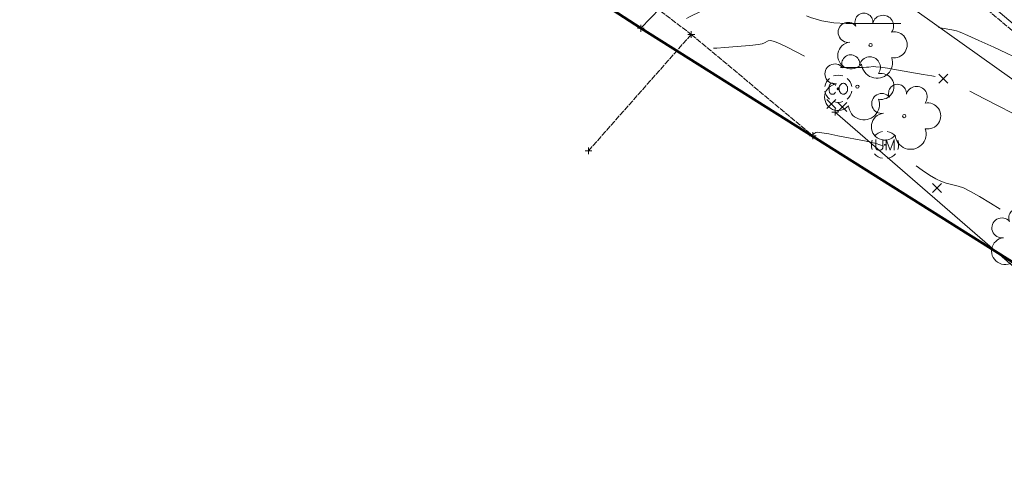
# Model space of a CAD drawing. Extents: x 1926935 to 1928139, y 199322 to 200300.
# Tile 599 of 656: x 1927287 to 1927432, y 199886 to 199953. Entities that reach past the tile are written whole.
import ezdxf

# ---------------------------------------------------------------- set-up
doc = ezdxf.new("R2010")
doc.units = 0
doc.header["$MEASUREMENT"] = 0
for name, pattern in [('DGN Style 2', [14.030763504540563, 8.418458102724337, -5.612305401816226]), ('DGN Style 3', [19.64306890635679, 14.03076350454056, -5.612305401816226]), ('fenceex', [0.9999979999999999, 0.8499983, -0.07499984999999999, -0.07499984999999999]), ('ohelecex', [0])]:
    doc.linetypes.add(name, pattern=pattern)
for name, color, linetype, lineweight in [('BD_X_Building', 241, 'Continuous', 0), ('DR_X_Cells', 151, 'DGN Style 2', 0), ('DT_X_Contour_Minor', 136, 'DGN Style 3', 0), ('DT_X_Terrain_Ground_Line', 92, 'DGN Style 3', 13), ('PV_X_EOP', 7, 'DGN Style 3', 0), ('RD_X_Fence', 230, 'fenceex', 0), ('SV_X_Random_Point (Construction)', 7, 'Continuous', 0), ('UT_X_Overhead_Electric', 1, 'ohelecex', 0), ('UT_X_Unknown_Cells', 7, 'Continuous', 0), ('UT_X_Unknown_Cells (Construction)', 7, 'Continuous', 0), ('VG_X_Cells', 3, 'Continuous', 0)]:
    doc.layers.add(name, color=color, linetype=linetype, lineweight=lineweight)
doc.layers.add('SV_X_Shot_Marker (Construction)', color=40, linetype='Continuous', lineweight=0, transparency=0.5)
doc.layers.add('SV_X_Terrain_Boundary', color=7, linetype='Continuous', lineweight=53, plot=False)

# ---------------------------------------------------------------- blocks, each defined once
blk = doc.blocks.new('SVPT_479')
at = {"layer": 'SV_X_Shot_Marker (Construction)', "transparency": 33554495}
for p, q in [((-0.02499999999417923, 0), (0.02500000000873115, 0)), ((1.455191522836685e-11, 0.0249999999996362), (1.455191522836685e-11, -0.0249999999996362))]:
    blk.add_line(p, q, dxfattribs=at)
blk.add_point((1.455191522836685e-11, 0), dxfattribs=at)
blk = doc.blocks.new('SVPT_508')
at = {"layer": 'SV_X_Shot_Marker (Construction)', "transparency": 33554495}
for p, q in [((-0.02500000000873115, 0), (0.02499999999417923, 0)), ((0, 0.0249999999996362), (0, -0.0249999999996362))]:
    blk.add_line(p, q, dxfattribs=at)
blk.add_point((0, 0), dxfattribs=at)
blk = doc.blocks.new('SVPT_509')
at = {"layer": 'SV_X_Shot_Marker (Construction)', "transparency": 33554495}
for p, q in [((-0.02500000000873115, 0), (0.02499999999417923, 0)), ((0, 0.0249999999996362), (0, -0.0249999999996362))]:
    blk.add_line(p, q, dxfattribs=at)
blk.add_point((0, 0), dxfattribs=at)
blk = doc.blocks.new('SVPT_510')
at = {"layer": 'SV_X_Shot_Marker (Construction)', "transparency": 33554495}
for p, q in [((-0.02499999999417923, 0), (0.02500000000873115, 0)), ((0, 0.0249999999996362), (0, -0.0249999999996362))]:
    blk.add_line(p, q, dxfattribs=at)
blk.add_point((0, 0), dxfattribs=at)
blk = doc.blocks.new('SVPT_511')
at = {"layer": 'SV_X_Shot_Marker (Construction)', "transparency": 33554495}
for p, q in [((-0.02499999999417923, 0), (0.02500000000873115, 0)), ((0, 0.0249999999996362), (0, -0.02500000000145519))]:
    blk.add_line(p, q, dxfattribs=at)
blk.add_point((0, 0), dxfattribs=at)
blk = doc.blocks.new('SVPT_1664')
at = {"layer": 'SV_X_Shot_Marker (Construction)', "transparency": 33554495}
for p, q in [((-0.02499999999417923, 0), (0.02499999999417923, 0)), ((0, 0.02500000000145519), (0, -0.0249999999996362))]:
    blk.add_line(p, q, dxfattribs=at)
blk.add_point((0, 0), dxfattribs=at)
blk = doc.blocks.new('X_244')
at = {"layer": 'SV_X_Random_Point (Construction)', "color": 7, "linetype": 'Continuous', "lineweight": 0, "transparency": 33554559}
for p, q in [((-0.03333333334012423, -0.03337500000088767), (0.03333333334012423, 0.03337499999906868)), ((-0.03333333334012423, 0.03337499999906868), (0.03333333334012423, -0.03337500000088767))]:
    blk.add_line(p, q, dxfattribs=at)
blk = doc.blocks.new('UMH_1')
at = {"layer": 'UT_X_Unknown_Cells', "color": 7, "linetype": 'Continuous', "lineweight": 0}
for p, q in [((-0.06708333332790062, 0.04074999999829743), (-0.06708333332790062, -0.02325000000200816)), ((-0.01666666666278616, 0.04074999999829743), (-0.01666666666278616, -0.02325000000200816))]:
    blk.add_line(p, q, dxfattribs=at)
at = {"layer": 'UT_X_Unknown_Cells', "color": 7, "linetype": 'Continuous', "lineweight": 0, "flags": 128}
blk.add_lwpolyline([(0.009416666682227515, -0.03925000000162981), (0.009416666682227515, 0.04074999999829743), (0.03908333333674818, -0.03925000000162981), (0.06866666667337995, 0.04074999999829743), (0.06866666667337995, -0.03925000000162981)], dxfattribs=at)
at = {"layer": 'UT_X_Unknown_Cells', "color": 7, "linetype": 'Continuous', "lineweight": 0}
for centre, radius, start, end in [((1.455191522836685e-11, -1.818989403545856e-12), 0.1, 100.0805972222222, 140.0721333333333), ((1.455191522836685e-11, -1.818989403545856e-12), 0.1, 40.05767222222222, 80.10608055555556), ((1.455191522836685e-11, -1.818989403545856e-12), 0.1, 160.0168944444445, 200.0391888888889), ((1.455191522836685e-11, -1.818989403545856e-12), 0.1, 340.0168944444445, 20.03918888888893), ((1.455191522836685e-11, -1.818989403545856e-12), 0.1, 220.0576722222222, 260.0473111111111), ((-0.04187499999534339, -0.01139192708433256), 0.02785810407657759, 205.1924277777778, 334.8075694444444), ((1.455191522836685e-11, -1.818989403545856e-12), 0.1, 280.0114361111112, 320.0263833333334)]:
    blk.add_arc(centre, radius, start, end, dxfattribs=at)
at = {"layer": 'UT_X_Unknown_Cells (Construction)', "color": 7, "linetype": 'Continuous', "lineweight": 30}
blk.add_point((1.455191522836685e-11, -1.818989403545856e-12), dxfattribs=at)
blk = doc.blocks.new('X_245')
at = {"layer": 'SV_X_Random_Point (Construction)', "color": 7, "linetype": 'Continuous', "lineweight": 0, "transparency": 33554559}
for p, q in [((-0.03333333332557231, -0.03337499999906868), (0.03333333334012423, 0.03337500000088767)), ((-0.03333333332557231, 0.03337500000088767), (0.03333333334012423, -0.03337499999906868))]:
    blk.add_line(p, q, dxfattribs=at)
blk = doc.blocks.new('X_246')
at = {"layer": 'SV_X_Random_Point (Construction)', "color": 7, "linetype": 'Continuous', "lineweight": 0, "transparency": 33554559}
for p, q in [((-0.03333333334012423, -0.03337499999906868), (0.03333333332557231, 0.03337500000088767)), ((-0.03333333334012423, 0.03337500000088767), (0.03333333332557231, -0.03337499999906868))]:
    blk.add_line(p, q, dxfattribs=at)
blk = doc.blocks.new('COUT-X')
at = {"layer": 'DR_X_Cells', "color": 133, "linetype": 'Continuous', "lineweight": 0, "flags": 128}
for points in [[(-0.02071958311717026, 0.02424804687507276), (-0.0238738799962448, 0.03118164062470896), (-0.02701841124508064, 0.03496093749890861), (-0.03017270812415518, 0.03748046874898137), (-0.03269223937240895, 0.03874023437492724), (-0.03961606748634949, 0.03999999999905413), (-0.04654966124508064, 0.03999999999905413), (-0.0553680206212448, 0.03748046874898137), (-0.06040708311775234, 0.03370117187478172), (-0.0629266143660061, 0.03054687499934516), (-0.06544614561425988, 0.02614257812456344), (-0.0673309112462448, 0.01920898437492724), (-0.06796567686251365, 0.006611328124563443), (-0.06796567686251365, -0.002832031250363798), (-0.06796567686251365, -0.009130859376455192), (-0.0673309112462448, -0.01480468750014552), (-0.06544614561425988, -0.02488281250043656), (-0.06481137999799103, -0.02676757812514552), (-0.06229184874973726, -0.03118164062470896), (-0.05977231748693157, -0.0343261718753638), (-0.0553680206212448, -0.03748046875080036), (-0.05158872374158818, -0.03874023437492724), (-0.04654966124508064, -0.04000000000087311), (-0.04087583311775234, -0.04000000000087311), (-0.03521177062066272, -0.03936523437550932), (-0.03331723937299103, -0.03874023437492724), (-0.03079770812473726, -0.03748046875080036), (-0.02827817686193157, -0.0349609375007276), (-0.02513364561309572, -0.03180664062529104), (-0.02261411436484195, -0.02802734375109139), (-0.02071958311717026, -0.02488281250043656)], [(0.03029604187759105, 0.03936523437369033), (0.02841127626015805, 0.03874023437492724), (0.02651674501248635, 0.03810546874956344), (0.02337221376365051, 0.03622070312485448), (0.0214776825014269, 0.03496093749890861), (0.01833315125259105, 0.03244140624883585), (0.01581362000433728, 0.02992187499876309), (0.01455385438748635, 0.0286621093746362), (0.01265932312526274, 0.02614257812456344), (0.009514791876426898, 0.01984375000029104), (0.006995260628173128, 0.01354492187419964), (0.0057354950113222, 0.007871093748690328), (0.005100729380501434, -0.0003125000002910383), (0.0057354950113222, -0.009130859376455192), (0.007620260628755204, -0.0154296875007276), (0.009514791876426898, -0.02046875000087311), (0.01077455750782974, -0.02298828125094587), (0.01265932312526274, -0.02614257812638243), (0.01517885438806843, -0.02928710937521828), (0.01707338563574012, -0.03118164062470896), (0.01895815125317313, -0.03306640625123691), (0.0214776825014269, -0.0349609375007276), (0.02463197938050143, -0.03684570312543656), (0.03029604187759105, -0.03936523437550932), (0.03345033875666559, -0.04000000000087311), (0.03974916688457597, -0.04000000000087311), (0.04226869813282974, -0.03936523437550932), (0.04478822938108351, -0.03874023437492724), (0.04793276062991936, -0.03748046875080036), (0.05108705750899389, -0.03558593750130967), (0.0529718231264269, -0.0343261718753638), (0.05486635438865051, -0.03306640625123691), (0.05675112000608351, -0.03118164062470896), (0.0586456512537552, -0.02866210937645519), (0.05990541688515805, -0.02676757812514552), (0.06116518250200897, -0.02488281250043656), (0.06242494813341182, -0.02298828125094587), (0.06430971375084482, -0.01920898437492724), (0.06620424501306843, -0.01480468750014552), (0.06746401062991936, -0.009765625), (0.06808901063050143, -0.005351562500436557), (0.06808901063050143, -0.004726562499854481), (0.06808901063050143, -0.0003125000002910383), (0.06808901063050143, 0.003466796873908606), (0.06746401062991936, 0.008505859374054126), (0.06620424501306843, 0.01354492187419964), (0.06494447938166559, 0.01732421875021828), (0.0630499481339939, 0.021728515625), (0.06116518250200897, 0.02550781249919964), (0.05801088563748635, 0.02928710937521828), (0.05549135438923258, 0.03180664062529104), (0.0529718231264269, 0.03432617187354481), (0.05045229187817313, 0.03622070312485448), (0.04667299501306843, 0.03810546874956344), (0.04289369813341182, 0.03936523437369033), (0.0391144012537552, 0.03999999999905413), (0.03471010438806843, 0.03999999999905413), (0.03029604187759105, 0.03936523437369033)]]:
    blk.add_lwpolyline(points, dxfattribs=at)
at = {"layer": 'DR_X_Cells', "color": 133, "linetype": 'Continuous', "lineweight": 0}
for start, end in [(130.0805972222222, 170.0721333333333), (70.05767222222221, 110.1060805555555), (10.01689444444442, 50.03918888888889), (190.0168944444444, 230.0391888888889), (310.0114361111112, 350.0263833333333), (250.0576722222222, 290.0473111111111)]:
    blk.add_arc((-4.639662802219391e-05, -6.499249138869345e-05), 0.09999650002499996, start, end, dxfattribs=at)
at = {"layer": 'DR_X_Cells', "color": 151, "lineweight": 53}
blk.add_point((1.455191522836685e-11, 0), dxfattribs=at)
blk = doc.blocks.new('X_247')
at = {"layer": 'SV_X_Random_Point (Construction)', "color": 7, "linetype": 'Continuous', "lineweight": 0, "transparency": 33554559}
for p, q in [((-0.03333333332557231, -0.03337499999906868), (0.03333333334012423, 0.03337500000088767)), ((-0.03333333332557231, 0.03337500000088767), (0.03333333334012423, -0.03337499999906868))]:
    blk.add_line(p, q, dxfattribs=at)
blk = doc.blocks.new('TREE_6')
at = {"layer": 'VG_X_Cells', "color": 3, "linetype": 'Continuous', "lineweight": 0}
blk.add_circle((0, 0), 0.012, dxfattribs=at)
for centre, radius, start, end in [((-0.04918672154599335, 0.1683766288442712), 0.0658384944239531, 354.0046972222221, 205.9741166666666), ((0.09130802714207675, 0.1414521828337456), 0.07764901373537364, 323.8299555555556, 165.0376027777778), ((-0.1654724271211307, 0.09320178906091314), 0.07353570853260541, 39.06254444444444, 279.5412388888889), ((0.1730121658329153, 0.001797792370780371), 0.09573570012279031, 259.1453111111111, 101.4596138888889), ((-0.1426726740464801, -0.07743288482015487), 0.0986882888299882, 96.17219444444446, 320.5737111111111), ((0.04731863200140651, -0.1302604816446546), 0.1141857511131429, 184.9475722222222, 19.45715277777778)]:
    blk.add_arc(centre, radius, start, end, dxfattribs=at)
blk = doc.blocks.new('TREE_7')
at = {"layer": 'VG_X_Cells', "color": 3, "linetype": 'Continuous', "lineweight": 0}
blk.add_circle((0, 0), 0.012, dxfattribs=at)
for centre, radius, start, end in [((-0.04918672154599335, 0.1683766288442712), 0.0658384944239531, 354.0046972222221, 205.9741166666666), ((0.09130802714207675, 0.1414521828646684), 0.07764901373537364, 323.8299555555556, 165.0376027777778), ((-0.1654724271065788, 0.09320178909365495), 0.07353570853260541, 39.06254444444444, 279.5412388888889), ((0.1730121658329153, 0.001797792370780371), 0.09573570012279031, 259.1453111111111, 101.4596138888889), ((-0.1426726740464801, -0.07743288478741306), 0.0986882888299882, 96.17219444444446, 320.5737111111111), ((0.04731863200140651, -0.1302604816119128), 0.1141857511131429, 184.9475722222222, 19.45715277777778)]:
    blk.add_arc(centre, radius, start, end, dxfattribs=at)
blk = doc.blocks.new('TREE_8')
at = {"layer": 'VG_X_Cells', "color": 3, "linetype": 'Continuous', "lineweight": 0}
blk.add_circle((0, 0), 0.012, dxfattribs=at)
for centre, radius, start, end in [((-0.04918672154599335, 0.1683766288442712), 0.0658384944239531, 354.0046972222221, 205.9741166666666), ((0.09130802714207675, 0.1414521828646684), 0.07764901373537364, 323.8299555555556, 165.0376027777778), ((-0.1654724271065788, 0.09320178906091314), 0.07353570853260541, 39.06254444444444, 279.5412388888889), ((0.1730121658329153, 0.001797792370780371), 0.09573570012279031, 259.1453111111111, 101.4596138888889), ((-0.1426726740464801, -0.07743288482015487), 0.0986882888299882, 96.17219444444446, 320.5737111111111), ((0.04731863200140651, -0.1302604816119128), 0.1141857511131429, 184.9475722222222, 19.45715277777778)]:
    blk.add_arc(centre, radius, start, end, dxfattribs=at)
blk = doc.blocks.new('TREE_9')
at = {"layer": 'VG_X_Cells', "color": 3, "linetype": 'Continuous', "lineweight": 0}
blk.add_circle((0, 0), 0.012, dxfattribs=at)
for centre, radius, start, end in [((-0.04918672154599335, 0.1683766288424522), 0.0658384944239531, 354.0046972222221, 205.9741166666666), ((0.09130802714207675, 0.1414521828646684), 0.07764901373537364, 323.8299555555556, 165.0376027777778), ((-0.1654724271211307, 0.09320178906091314), 0.07353570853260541, 39.06254444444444, 279.5412388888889), ((0.1730121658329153, 0.001797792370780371), 0.09573570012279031, 259.1453111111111, 101.4596138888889), ((-0.142672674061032, -0.07743288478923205), 0.0986882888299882, 96.17219444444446, 320.5737111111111), ((0.04731863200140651, -0.1302604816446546), 0.1141857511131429, 184.9475722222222, 19.45715277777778)]:
    blk.add_arc(centre, radius, start, end, dxfattribs=at)
blk = doc.blocks.new('*U2117', base_point=(1927600.1255, 199832.7095, 682.6088333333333))
at = {"layer": 'DT_X_Contour_Minor', "flags": 128}
for points, elevation in [([(1927316.820059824, 200209.3251757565), (1927325.370640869, 200200.1120743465), (1927327.173799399, 200198.2371838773), (1927328.918740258, 200196.5609845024), (1927330.605463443, 200195.083476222), (1927332.233968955, 200193.8046590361), (1927336.499026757, 200190.6594013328), (1927337.999662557, 200189.5449663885), (1927339.302776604, 200188.5606048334), (1927340.408368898, 200187.7063166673), (1927341.316439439, 200186.9821018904), (1927343.474598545, 200185.2242936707), (1927344.462963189, 200184.4139967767), (1927345.809437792, 200183.3014622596), (1927347.514022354, 200181.8866901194), (1927349.576716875, 200180.169680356), (1927355.554715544, 200175.1880041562), (1927357.821735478, 200173.3015571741), (1927360.139296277, 200171.3784733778), (1927362.507397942, 200169.4187527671), (1927364.926040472, 200167.4223953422), (1927371.443141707, 200162.0499264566), (1927373.866572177, 200160.0649416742), (1927376.249037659, 200158.1393389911), (1927378.590538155, 200156.2731184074), (1927380.891073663, 200154.466279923), (1927386.971215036, 200149.7272200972), (1927389.088296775, 200148.0813779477), (1927390.879435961, 200146.6981463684), (1927392.344632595, 200145.5775253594), (1927393.483886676, 200144.7195149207), (1927396.087307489, 200142.7816345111), (1927397.282087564, 200141.9082955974), (1927398.913862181, 200140.7416891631), (1927400.98263134, 200139.2818152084), (1927403.488395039, 200137.5286737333), (1927410.753090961, 200132.4626064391), (1927413.492233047, 200130.5276950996), (1927416.261137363, 200128.522511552), (1927419.059803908, 200126.4470557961), (1927421.888232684, 200124.3013278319), (1927429.470392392, 200118.4856903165), (1927432.039233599, 200116.5196310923), (1927434.059137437, 200114.9831815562), (1927435.530103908, 200113.8763417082), (1927436.45213301, 200113.1991115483), (1927438.178960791, 200111.9659773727), (1927438.808827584, 200111.5125294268), (1927439.403307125, 200111.0770362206), (1927439.962399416, 200110.6594977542), (1927440.486104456, 200110.2599140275), (1927441.835468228, 200109.2182970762), (1927442.55919847, 200108.5711780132), (1927443.718366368, 200107.4110335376), (1927445.312971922, 200105.7378636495), (1927447.34301513, 200103.5516683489), (1927457.8325713, 200092.1523643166), (1927459.434550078, 200090.7738260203), (1927459.526514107, 200090.6933186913), (1927459.921389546, 200090.3164251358), (1927465.430683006, 200085.025304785), (1927473.210944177, 200077.5484602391), (1927475.833052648, 200075.0283962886), (1927477.864182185, 200073.0758378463), (1927479.304332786, 200071.6907849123), (1927480.153504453, 200070.8732374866), (1927481.629990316, 200069.4497850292), (1927482.390188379, 200068.7877505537), (1927483.563418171, 200067.8692364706), (1927485.149679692, 200066.6942427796), (1927487.148972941, 200065.262769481), (1927493.031130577, 200061.1035345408), (1927495.038425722, 200059.5606315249), (1927496.648692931, 200058.0513486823), (1927497.861932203, 200056.5756860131), (1927498.678143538, 200055.133643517), (1927500.325336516, 200051.3330237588), (1927500.994147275, 200050.000696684), (1927501.765184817, 200048.8541802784), (1927502.638449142, 200047.8934745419), (1927503.613940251, 200047.1185794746), (1927506.351552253, 200045.2999401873), (1927507.477446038, 200044.5967505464), (1927508.80191839, 200043.8511610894), (1927510.324969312, 200043.0631718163), (1927512.046598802, 200042.2327827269), (1927516.902382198, 200039.9618787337), (1927518.498322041, 200039.2157094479), (1927519.644304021, 200038.6803795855), (1927520.340328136, 200038.3558891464), (1927520.58639439, 200038.2422381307), (1927520.642627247, 200038.2202879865), (1927520.668619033, 200038.2057591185), (1927520.704419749, 200038.1786351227), (1927520.750029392, 200038.1389159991), (1927520.805447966, 200038.0866017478), (1927521.086955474, 200037.813079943), (1927520.937069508, 200037.7048605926), (1927520.87958446, 200037.5486632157), (1927520.771366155, 200037.1264508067), (1927520.612414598, 200036.4382233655), (1927520.402729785, 200035.4839808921), (1927519.305823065, 200030.4101476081), (1927519.220723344, 200030.2178260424), (1927519.24394053, 200030.0872491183), (1927519.3500634, 200029.7779418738), (1927519.539091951, 200029.2899043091), (1927519.811026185, 200028.6231364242), (1927521.273499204, 200025.0945155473), (1927524.474524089, 200022.483278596), (1927525.266355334, 200021.6993573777), (1927526.269981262, 200020.4666952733), (1927527.485401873, 200018.7852922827), (1927528.912617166, 200016.655148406), (1927533.000917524, 200010.3764435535), (1927534.460042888, 200008.1369859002), (1927535.771193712, 200006.1276415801), (1927536.934369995, 200004.3484105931), (1927537.949571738, 200002.799292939), (1927540.459477, 199998.9751303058), (1927541.527365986, 199997.2891069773), (1927542.848603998, 199995.0991589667), (1927544.423191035, 199992.4052862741), (1927546.251127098, 199989.2074888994), (1927555.372643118, 199973.1086102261), (1927555.25500155, 199973.0656579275), (1927555.162697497, 199973.0248357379), (1927554.936203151, 199972.9207772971), (1927554.575518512, 199972.7534826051), (1927554.08064358, 199972.5229516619), (1927551.458116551, 199971.2995893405), (1927540.818154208, 199981.5416664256), (1927538.637180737, 199983.626808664), (1927536.654244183, 199985.4927737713), (1927534.869344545, 199987.1395617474), (1927533.282481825, 199988.5671725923), (1927526.339208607, 199994.7179432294), (1927525.920417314, 199994.5594515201), (1927525.837150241, 199994.5253027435), (1927525.766831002, 199994.4907814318), (1927525.7094596, 199994.455887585), (1927525.665036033, 199994.4206212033), (1927525.487937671, 199994.2551755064), (1927523.902294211, 199990.5371554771), (1927523.55672242, 199989.7580037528), (1927523.199568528, 199989.0139857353), (1927522.830832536, 199988.3051014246), (1927522.450514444, 199987.6313508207), (1927520.64867178, 199984.569159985), (1927520.074423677, 199980.1091804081), (1927519.939928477, 199979.1783844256), (1927519.782549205, 199978.297416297), (1927519.602285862, 199977.4662760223), (1927519.399138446, 199976.6849636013), (1927518.826899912, 199974.6679009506), (1927518.629195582, 199973.9585586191), (1927518.465261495, 199973.3433286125), (1927518.335097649, 199972.822210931), (1927518.238704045, 199972.3952055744), (1927517.867664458, 199970.6221093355), (1927518.123010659, 199968.7606054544), (1927518.189865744, 199968.284702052), (1927518.280996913, 199967.6547792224), (1927518.396404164, 199966.8708369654), (1927518.536087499, 199965.9328752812), (1927518.940944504, 199963.2262848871), (1927519.052024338, 199962.3040341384), (1927519.081621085, 199961.567224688), (1927519.029734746, 199961.0158565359), (1927518.89636532, 199960.6499296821), (1927518.432069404, 199959.9213798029), (1927518.270803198, 199959.6729051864), (1927518.135226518, 199959.4738937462), (1927518.025339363, 199959.3243454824), (1927517.941141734, 199959.2242603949), (1927517.750867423, 199959.02331773), (1927517.274869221, 199958.6467448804), (1927515.989580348, 199957.6677333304), (1927513.895000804, 199956.0862830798), (1927510.99113059, 199953.9023941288), (1927502.168422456, 199947.2754386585), (1927499.203515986, 199945.0788628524), (1927496.925827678, 199943.4593520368), (1927495.335357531, 199942.4169062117), (1927494.432105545, 199941.951525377), (1927492.939724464, 199941.4799298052), (1927491.993978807, 199941.3728126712), (1927490.276027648, 199941.4051579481), (1927487.785870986, 199941.576965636), (1927484.523508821, 199941.8882357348), (1927474.794269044, 199942.9042392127), (1927471.390219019, 199943.228249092), (1927468.474998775, 199943.4382761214), (1927466.048608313, 199943.5343203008), (1927464.111047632, 199943.5163816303), (1927459.595992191, 199943.3165680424), (1927458.06584831, 199943.2412290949), (1927456.861708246, 199943.1650724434), (1927455.983572, 199943.088098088), (1927455.431439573, 199943.0103060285), (1927454.393758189, 199942.8017702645), (1927453.894304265, 199942.7180887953), (1927453.174203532, 199942.6234462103), (1927452.23345599, 199942.5178425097), (1927451.072061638, 199942.4012776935), (1927445.137378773, 199941.8317326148), (1927444.438517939, 199942.190682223), (1927444.293392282, 199942.2611934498), (1927444.157527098, 199942.3188915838), (1927444.030922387, 199942.3637766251), (1927443.913578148, 199942.3958485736), (1927443.613007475, 199942.464289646), (1927443.483994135, 199942.5023287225), (1927443.322382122, 199942.5651151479), (1927443.128171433, 199942.6526489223), (1927442.901362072, 199942.7649300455), (1927442.253072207, 199943.0973428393), (1927441.732211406, 199943.3504734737), (1927440.655846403, 199943.8605557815), (1927439.023977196, 199944.6275897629), (1927436.836603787, 199945.6515754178), (1927430.262935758, 199948.7248060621), (1927428.072513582, 199949.7400078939), (1927426.431498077, 199950.480690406), (1927425.339889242, 199950.9468535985), (1927424.797687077, 199951.1384974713), (1927424.084356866, 199951.283522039), (1927423.751280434, 199951.3481672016), (1927423.287048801, 199951.4333342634), (1927422.691661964, 199951.5390232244), (1927421.965119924, 199951.6652340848), (1927419.85280088, 199952.0291589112), (1927419.143693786, 199952.1467963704), (1927418.600611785, 199952.2267651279), (1927418.223554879, 199952.2690651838), (1927418.012523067, 199952.2736965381), (1927417.67113836, 199952.2358218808), (1927417.32252723, 199952.2235411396), (1927416.532732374, 199952.2151049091), (1927415.301753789, 199952.2105131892), (1927413.629591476, 199952.20976598), (1927408.582247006, 199952.2128994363), (1927406.735701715, 199952.3118377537), (1927404.981574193, 199952.6063026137), (1927403.319864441, 199953.0962940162), (1927401.750572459, 199953.7818119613), (1927397.689017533, 199955.8705618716), (1927396.323698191, 199956.5536849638), (1927395.273906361, 199957.0364918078), (1927394.539642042, 199957.3189824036), (1927394.120905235, 199957.4011567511), (1927393.424977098, 199957.3532000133), (1927393.118605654, 199957.2904592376), (1927392.721437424, 199957.138204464), (1927392.233472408, 199956.8964356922), (1927391.654710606, 199956.5651529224), (1927389.990283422, 199955.5623802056), (1927389.355263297, 199955.1884255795), (1927388.698523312, 199954.8186412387), (1927388.020063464, 199954.4530271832), (1927387.319883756, 199954.091583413), (1927385.423778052, 199953.1332937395), (1927384.79696585, 199952.8140047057), (1927384.338608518, 199952.5748548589), (1927384.04870606, 199952.4158441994), (1927383.927258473, 199952.3369727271), (1927383.828004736, 199952.2335010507), (1927383.750365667, 199952.1806890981), (1927383.591888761, 199952.099856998), (1927383.352574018, 199951.9910047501), (1927383.032421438, 199951.8541323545), (1927382.070897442, 199951.4517791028), (1927381.734885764, 199951.3044256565), (1927381.447993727, 199951.1641302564), (1927381.210221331, 199951.0308929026), (1927381.021568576, 199950.9047135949), (1927380.25580155, 199950.3323456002)], 665.9999999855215), ([(1927325.951476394, 200206.3938915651), (1927332.165130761, 200199.6987877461), (1927333.475474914, 200198.3363164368), (1927334.743512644, 200197.118232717), (1927335.969243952, 200196.0445365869), (1927337.152668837, 200195.1152280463), (1927340.252059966, 200192.8295887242), (1927341.342562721, 200192.0197357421), (1927342.28952764, 200191.3044062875), (1927343.092954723, 200190.6836003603), (1927343.75284397, 200190.1573179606), (1927345.321164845, 200188.8799295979), (1927346.03940332, 200188.2910918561), (1927347.017878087, 200187.4826199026), (1927348.256589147, 200186.4545137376), (1927354.099711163, 200181.5866200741), (1927355.982413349, 200180.0218000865), (1927358.372388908, 200178.0424550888), (1927361.26963784, 200175.648585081), (1927364.674160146, 200172.8401900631), (1927374.429250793, 200164.7984366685), (1927377.855589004, 200161.9840139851), (1927380.818285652, 200159.5720609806), (1927383.317340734, 200157.5625776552), (1927385.352754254, 200155.9555640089), (1927390.162334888, 200152.206820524), (1927391.931903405, 200150.8342751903), (1927393.633423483, 200149.5281968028), (1927395.266895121, 200148.2885853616), (1927396.832318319, 200147.1154408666), (1927400.916048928, 200144.0756781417), (1927402.522567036, 200142.8923803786), (1927404.279323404, 200141.6223091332), (1927406.18631803, 200140.2654644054), (1927408.243550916, 200138.8218461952), (1927413.929822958, 200134.8564996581), (1927416.07382282, 200133.3419927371), (1927418.241118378, 200131.7724818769), (1927420.431709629, 200130.1479670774), (1927422.645596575, 200128.4684483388), (1927428.580356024, 200123.9163931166), (1927430.691165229, 200122.3060181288), (1927432.572523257, 200120.8889345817), (1927434.224430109, 200119.6651424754), (1927435.646885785, 200118.63464181), (1927439.134166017, 200116.1443619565), (1927440.406164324, 200115.228636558), (1927441.606699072, 200114.3491702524), (1927442.73577026, 200113.5059630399), (1927443.793377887, 200112.6990149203), (1927446.518380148, 200110.5954987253), (1927447.667772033, 200109.6278943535), (1927449.072195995, 200108.3027183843), (1927450.731652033, 200106.6199708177), (1927452.646140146, 200104.5796516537), (1927458.091484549, 200098.6620384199), (1927459.928428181, 200096.6839371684), (1927461.355250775, 200095.1878433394), (1927462.371952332, 200094.1737569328), (1927462.978532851, 200093.6416779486), (1927464.049252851, 200092.8654772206), (1927464.680174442, 200092.2528588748), (1927465.769899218, 200090.9971543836), (1927467.318427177, 200089.0983637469), (1927469.325758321, 200086.5564869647), (1927479.763844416, 200073.1938609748), (1927480.820480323, 200072.1780799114), (1927481.17226795, 200071.9238237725), (1927482.178628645, 200071.2082974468), (1927483.83956241, 200070.0315009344), (1927486.155069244, 200068.3934342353), (1927493.202518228, 200063.4102294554), (1927495.567133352, 200061.6547397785), (1927497.375391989, 200060.1256743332), (1927498.627294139, 200058.8230331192), (1927499.3228398, 200057.7468161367), (1927500.435819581, 200055.1788031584), (1927500.99189675, 200054.2093688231), (1927501.82539342, 200053.227075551), (1927502.936309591, 200052.231923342), (1927504.324645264, 200051.2239121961), (1927508.396766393, 200048.5187372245), (1927509.913207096, 200047.5467920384), (1927511.408438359, 200046.6598377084), (1927512.882460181, 200045.8578742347), (1927514.335272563, 200045.1409016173), (1927518.18115966, 200043.3422957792), (1927519.488379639, 200042.7344502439), (1927520.525624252, 200042.2598680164), (1927521.2928935, 200041.9185490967), (1927521.790187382, 200041.7104934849), (1927522.756337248, 200041.3333629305), (1927523.202908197, 200041.0837390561), (1927523.818008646, 200040.6177153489), (1927524.601638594, 200039.9352918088), (1927525.553798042, 200039.0364684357), (1927530.390444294, 200034.3370264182), (1927527.815218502, 200032.4776844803), (1927527.317929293, 200032.0622904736), (1927526.929729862, 200031.6129692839), (1927526.65062021, 200031.1297209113), (1927526.480600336, 200030.6125453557), (1927525.941717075, 200028.1198960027), (1927525.17527443, 200026.3877698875), (1927525.051942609, 200026.0138330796), (1927525.010422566, 200025.6343624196), (1927525.0507143, 200025.2493579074), (1927525.172817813, 200024.8588195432), (1927525.93352835, 200023.0233948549), (1927527.598552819, 200021.6651506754), (1927528.010426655, 200021.257391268), (1927528.532466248, 200020.616217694), (1927529.164671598, 200019.7416299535), (1927529.907042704, 200018.6336280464), (1927532.033586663, 200015.3677374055), (1927532.928424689, 200013.9958620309), (1927534.018030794, 200012.3296538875), (1927535.302404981, 200010.3691129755), (1927536.781547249, 200008.1142392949), (1927540.985617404, 200001.7087991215), (1927542.563916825, 199999.256076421), (1927544.145762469, 199996.7019884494), (1927545.731154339, 199994.0465352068), (1927547.320092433, 199991.2897166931), (1927551.561988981, 199983.8030469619), (1927553.012681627, 199981.237595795), (1927554.183337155, 199979.1562445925), (1927555.073955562, 199977.5589933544), (1927555.68453685, 199976.4458420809), (1927556.939370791, 199974.1229053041), (1927557.497341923, 199973.0882346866), (1927558.230129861, 199971.726425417), (1927559.137734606, 199970.0374774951), (1927560.220156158, 199968.021390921), (1927565.679362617, 199957.8496633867), (1927564.718621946, 199957.4030006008), (1927564.585136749, 199957.1833731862), (1927564.59642716, 199956.7159178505), (1927564.752493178, 199956.0006345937), (1927565.053334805, 199955.0375234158), (1927566.795072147, 199949.9647394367), (1927556.305376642, 199960.8380857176), (1927554.089221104, 199963.1199159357), (1927551.936338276, 199965.3054010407), (1927549.846728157, 199967.3945410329), (1927547.820390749, 199969.3873359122), (1927538.511785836, 199978.4622400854), (1927538.136345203, 199978.1104805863), (1927538.062435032, 199978.0448429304), (1927538.001607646, 199977.998684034), (1927537.953863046, 199977.9720038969), (1927537.919201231, 199977.9648025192), (1927537.787972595, 199977.9766465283), (1927535.150623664, 199973.3212582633), (1927534.623593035, 199972.3998854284), (1927534.17279355, 199971.6309333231), (1927533.798225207, 199971.0144019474), (1927533.499888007, 199970.5502913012), (1927532.285520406, 199968.740089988), (1927530.303261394, 199959.4174366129), (1927529.927914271, 199957.6576793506), (1927529.651412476, 199956.3738304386), (1927529.47375601, 199955.5658898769), (1927529.394944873, 199955.2338576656), (1927529.257798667, 199954.7948268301), (1927529.301616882, 199954.2528786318), (1927529.321483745, 199953.9916141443), (1927529.362305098, 199953.4400841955), (1927529.424080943, 199952.5982887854), (1927529.506811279, 199951.4662279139), (1927529.755364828, 199948.0603783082), (1927529.655387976, 199946.7640476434), (1927529.169042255, 199945.4294428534), (1927528.296327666, 199944.0565639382), (1927527.037244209, 199942.6454108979), (1927523.164529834, 199938.8313039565), (1927521.697152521, 199937.3981604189), (1927520.199556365, 199935.9593100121), (1927518.671741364, 199934.514752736), (1927517.113707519, 199933.0644885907), (1927512.918658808, 199929.1895083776), (1927511.287276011, 199927.7907783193), (1927509.539414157, 199926.5008233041), (1927507.675073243, 199925.319643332), (1927505.694253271, 199924.247238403), (1927500.256761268, 199921.5325253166), (1927498.396603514, 199920.5842632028), (1927496.894249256, 199919.7755116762), (1927495.749698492, 199919.1062707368), (1927494.962951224, 199918.5765403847), (1927493.342029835, 199917.3499402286), (1927492.63550368, 199916.9189378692), (1927491.731616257, 199916.5458809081), (1927490.630367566, 199916.2307693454), (1927489.331757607, 199915.973603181), (1927485.60564936, 199915.3650872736), (1927484.224988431, 199915.1967668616), (1927482.877586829, 199915.1481925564), (1927481.563444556, 199915.2193643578), (1927480.28256161, 199915.4102822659), (1927474.38271296, 199916.580640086), (1927473.623494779, 199917.0975750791), (1927473.395878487, 199917.2595019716), (1927473.03840883, 199917.5237390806), (1927472.551085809, 199917.8902864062), (1927471.933909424, 199918.3591439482), (1927470.11496791, 199919.7458443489), (1927469.328094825, 199920.2940545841), (1927468.331681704, 199920.8986599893), (1927467.125728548, 199921.5596605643), (1927465.710235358, 199922.2770563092), (1927461.656200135, 199924.265305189), (1927460.260259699, 199924.973052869), (1927459.11296481, 199925.6051092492), (1927458.214315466, 199926.1614743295), (1927457.564311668, 199926.6421481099), (1927456.162495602, 199927.8230231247), (1927455.684270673, 199928.2498475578), (1927455.300957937, 199928.6446645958), (1927455.012557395, 199929.0074742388), (1927454.819069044, 199929.3382764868), (1927454.429649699, 199930.1777392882), (1927454.300721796, 199930.4541956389), (1927454.206002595, 199930.65396759), (1927454.145492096, 199930.7770551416), (1927454.119190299, 199930.8234582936), (1927454.076268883, 199930.8610760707), (1927453.845090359, 199930.9742054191), (1927453.790760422, 199931.0005904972), (1927453.726847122, 199931.0312617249), (1927453.653350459, 199931.0662191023), (1927453.570270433, 199931.1054626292), (1927453.335945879, 199931.2158269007), (1927453.199023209, 199931.2732790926), (1927452.963998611, 199931.3628624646), (1927452.630872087, 199931.4845770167), (1927452.199643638, 199931.6384227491), (1927450.918898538, 199932.0915196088), (1927450.491175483, 199932.2441037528), (1927450.168565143, 199932.36203354), (1927449.951067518, 199932.4453089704), (1927449.838682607, 199932.4939300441), (1927449.559482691, 199932.639968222), (1927449.206590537, 199932.6930420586), (1927449.015113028, 199932.7315270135), (1927448.591919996, 199932.8242359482), (1927447.937011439, 199932.9711688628), (1927447.050387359, 199933.1723257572), (1927444.377102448, 199933.7810427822), (1927443.139231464, 199934.1657278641), (1927441.430582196, 199934.8632453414), (1927439.251154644, 199935.8735952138), (1927436.600948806, 199937.1967774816), (1927428.906028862, 199941.1423733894), (1927426.376220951, 199942.4393185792), (1927424.557987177, 199943.3709572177), (1927423.451327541, 199943.937289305), (1927423.056242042, 199944.1383148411), (1927422.951446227, 199944.1873075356), (1927422.91652705, 199944.203491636), (1927422.89036638, 199944.2152994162), (1927422.872964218, 199944.2227308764), (1927422.864320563, 199944.2257860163), (1927422.852948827, 199944.2280979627), (1927422.664415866, 199944.2606954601), (1927422.107345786, 199944.3567539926), (1927421.181738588, 199944.5162735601), (1927419.88759427, 199944.7392541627), (1927415.945159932, 199945.4184838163), (1927414.621681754, 199945.6380424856), (1927413.608072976, 199945.7872962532), (1927412.904333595, 199945.8662451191), (1927412.510463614, 199945.8748890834), (1927411.873302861, 199945.8041997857), (1927411.556539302, 199945.7810717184), (1927411.084119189, 199945.7647044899), (1927410.456042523, 199945.7550981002), (1927409.672309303, 199945.7522525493), (1927407.374811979, 199945.7536788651), (1927406.468522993, 199945.8325338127), (1927405.472779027, 199946.0680289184), (1927404.387580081, 199946.4601641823), (1927403.212926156, 199947.0089396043), (1927399.961242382, 199948.6811942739), (1927398.868054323, 199949.2146644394), (1927398.027252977, 199949.5608839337), (1927397.438838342, 199949.7198527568), (1927397.102810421, 199949.6915709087), (1927396.543251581, 199949.3664850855), (1927396.212956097, 199949.2484115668), (1927395.641738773, 199949.1380053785), (1927394.82959961, 199949.0352665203), (1927393.776538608, 199948.9401949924), (1927390.647146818, 199948.6968940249), (1927389.53606975, 199948.6142553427), (1927388.549882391, 199948.5488150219), (1927387.688584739, 199948.5005730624), (1927386.952176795, 199948.4695294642), (1927385.154941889, 199948.4096776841), (1927384.561591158, 199948.3873233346), (1927384.129465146, 199948.3651491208), (1927383.858563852, 199948.3431550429), (1927383.748887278, 199948.3213411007), (1927383.613254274, 199948.2199630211)], 666.9999999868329), ([(1927335.082892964, 200203.4626073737), (1927338.959620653, 200199.2855011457), (1927339.777150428, 200198.4354489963), (1927340.568285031, 200197.6754809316), (1927341.333024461, 200197.0055969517), (1927342.071368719, 200196.4257970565), (1927344.005093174, 200194.9997761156), (1927344.685462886, 200194.4945050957), (1927345.276278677, 200194.0482077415), (1927345.777540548, 200193.6608840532), (1927346.1892485, 200193.3325340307), (1927347.167731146, 200192.5355655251), (1927347.615843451, 200192.1681869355), (1927348.99915594, 200191.0223373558), (1927349.934356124, 200190.2438663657), (1927352.644706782, 200187.985235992), (1927354.14309122, 200186.7420429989), (1927356.605481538, 200184.7064367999), (1927360.031877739, 200181.8784173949), (1927377.415359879, 200167.5469468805), (1927381.844605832, 200163.903086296), (1927385.387533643, 200161.0047829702), (1927388.044143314, 200158.8520369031), (1927389.814434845, 200157.4448480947), (1927393.353454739, 200154.6864209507), (1927394.775510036, 200153.5871724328), (1927396.387411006, 200152.3582472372), (1927398.189157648, 200150.9996453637), (1927400.180749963, 200149.5113668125), (1927405.744790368, 200145.3697217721), (1927407.763046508, 200143.8764651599), (1927409.644784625, 200142.5029291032), (1927411.39000472, 200141.2491136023), (1927412.998706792, 200140.115018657), (1927417.106554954, 200137.2503928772), (1927418.655412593, 200136.1562903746), (1927420.221099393, 200135.0224522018), (1927421.80361535, 200133.8488783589), (1927423.402960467, 200132.6355688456), (1927427.690319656, 200129.3470959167), (1927429.343096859, 200128.0924051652), (1927431.085909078, 200126.7946876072), (1927432.918756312, 200125.4539432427), (1927434.84163856, 200124.0701720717), (1927440.089371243, 200120.3227465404), (1927442.003501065, 200118.9447436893), (1927443.810091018, 200117.6213042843), (1927445.509141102, 200116.3524283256), (1927447.100651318, 200115.138115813), (1927451.201292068, 200111.9727003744), (1927452.74953276, 200110.7137489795), (1927454.318774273, 200109.3109563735), (1927455.909016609, 200107.7643225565), (1927457.520259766, 200106.0738475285), (1927461.84490928, 200101.3741258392), (1927463.368625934, 200099.7561356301), (1927464.696288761, 200098.4269562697), (1927465.827897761, 200097.3865877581), (1927466.763452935, 200096.6350300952), (1927468.996861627, 200095.0159574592), (1927469.97249443, 200094.1738772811), (1927471.224336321, 200092.8619412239), (1927472.752387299, 200091.0801492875), (1927474.556647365, 200088.8285014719), (1927479.736286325, 200082.1976327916), (1927481.5571776, 200079.8496299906), (1927483.135122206, 200077.7787730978), (1927484.470120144, 200075.9850621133), (1927485.562171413, 200074.468497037), (1927490.091535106, 200068.0378671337), (1927496.700883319, 200063.3644405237), (1927497.967265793, 200062.4255758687), (1927498.933835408, 200061.6118790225), (1927499.600592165, 200060.923349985), (1927499.967536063, 200060.3599887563), (1927500.546302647, 200059.0245825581), (1927500.989646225, 200058.4180409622), (1927501.885602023, 200057.5999708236), (1927503.23417004, 200056.570372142), (1927505.035350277, 200055.3292449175), (1927510.441980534, 200051.7375342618), (1927512.348968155, 200050.4968335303), (1927514.014958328, 200049.4685143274), (1927515.439951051, 200048.6525766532), (1927516.623946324, 200048.0490205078), (1927519.459937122, 200046.7227128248), (1927520.478437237, 200046.2531910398), (1927521.406944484, 200045.8393564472), (1927522.245458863, 200045.481209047), (1927522.993980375, 200045.1787488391), (1927524.870047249, 200044.4464378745), (1927525.64282457, 200044.0534146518), (1927526.554106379, 200043.4235782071), (1927527.603892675, 200042.5569285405), (1927528.792183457, 200041.4534656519), (1927532.145631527, 200038.1951469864), (1927533.296976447, 200037.0663685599), (1927534.235925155, 200036.1237722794), (1927534.962477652, 200035.3673581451), (1927535.476633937, 200034.7971261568), (1927536.564522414, 200033.5247503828), (1927536.964306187, 200033.0387081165), (1927537.347741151, 200032.534863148), (1927537.714827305, 200032.0132154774), (1927538.06556465, 200031.4737651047), (1927539.664191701, 200028.9147903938), (1927534.899755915, 200026.6881309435), (1927534.002243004, 200026.2695360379), (1927533.351605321, 200025.9680339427), (1927532.947842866, 200025.7836246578), (1927532.79095564, 200025.7163081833), (1927532.634857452, 200025.6753811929), (1927532.15841887, 200024.7971974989), (1927532.041995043, 200024.571312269), (1927531.896911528, 200024.2700210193), (1927531.723168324, 200023.8933237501), (1927531.52076543, 200023.4412204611), (1927530.942811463, 200022.135070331), (1927530.754749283, 200021.7026801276), (1927530.624028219, 200021.385122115), (1927530.550648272, 200021.1823962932), (1927530.53460944, 200021.0945026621), (1927530.593557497, 200020.9522741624), (1927530.72258155, 200020.8470227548), (1927530.754497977, 200020.8154251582), (1927530.794951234, 200020.7657401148), (1927530.843941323, 200020.6979676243), (1927530.901468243, 200020.6121076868), (1927531.066255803, 200020.3590312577), (1927531.39680649, 200019.8547381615), (1927532.264867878, 200018.531666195), (1927533.670439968, 200016.389815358), (1927535.61352276, 200013.4291856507), (1927541.511757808, 200004.4424679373), (1927543.58426518, 200001.2516421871), (1927545.378111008, 199998.4192032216), (1927546.893295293, 199995.9451510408), (1927548.129818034, 199993.8294856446), (1927551.055663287, 199988.6655603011), (1927552.137876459, 199986.7449869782), (1927553.190132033, 199984.8562110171), (1927554.21243001, 199982.9992324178), (1927555.20477039, 199981.1740511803), (1927557.811067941, 199976.3492976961), (1927558.857566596, 199974.4097270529), (1927560.042339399, 199972.2095802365), (1927561.36538635, 199969.7488572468), (1927562.826707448, 199967.0275580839), (1927566.90792924, 199959.4233254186), (1927568.280299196, 199956.8711648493), (1927569.336492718, 199954.9178576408), (1927570.076509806, 199953.5634037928), (1927570.500350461, 199952.8078033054), (1927571.209023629, 199951.5913398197), (1927571.500829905, 199951.0550414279), (1927571.844743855, 199950.3584938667), (1927572.240765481, 199949.501697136), (1927572.688894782, 199948.4846512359), (1927574.901749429, 199943.3645223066), (1927575.431923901, 199940.2473075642), (1927575.541425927, 199939.5752386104), (1927575.642714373, 199938.8949809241), (1927575.735789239, 199938.2065345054), (1927575.820650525, 199937.5098993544), (1927576.197504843, 199934.2398282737), (1927571.436493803, 199939.4075618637), (1927570.506129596, 199940.415298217), (1927569.755470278, 199941.2237643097), (1927569.184515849, 199941.8329601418), (1927568.79326631, 199942.2428857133), (1927567.989540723, 199943.07032689), (1927567.426461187, 199943.6541709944), (1927566.340016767, 199944.7851224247), (1927564.730207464, 199946.4631811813), (1927562.597033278, 199948.6883472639), (1927556.210748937, 199955.3515999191), (1927554.107599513, 199957.5459093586), (1927552.587864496, 199959.1313981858), (1927551.651543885, 199960.1080664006), (1927551.298637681, 199960.4759140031), (1927551.135440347, 199960.6450801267), (1927551.076071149, 199960.7062617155), (1927551.020361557, 199960.7629318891), (1927550.968311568, 199960.8150906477), (1927550.919921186, 199960.8627379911), (1927550.702638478, 199961.0745656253), (1927550.693874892, 199961.0663548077), (1927550.672555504, 199961.0665911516), (1927550.612353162, 199961.070819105), (1927550.513267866, 199961.0790386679), (1927550.375299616, 199961.0912498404), (1927549.640720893, 199961.1575490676), (1927549.48371514, 199960.8804060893), (1927549.420808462, 199960.7785524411), (1927549.299376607, 199960.5917670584), (1927549.119419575, 199960.3200499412), (1927548.880937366, 199959.9634010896), (1927548.16695124, 199958.8990951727), (1927547.85910444, 199958.4383798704), (1927547.471053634, 199957.8544634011), (1927547.002798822, 199957.1473457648), (1927546.454340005, 199956.3170269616), (1927543.707722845, 199952.1547364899), (1927541.67754352, 199946.1249022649), (1927541.272388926, 199944.9158921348), (1927540.927002, 199943.8730764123), (1927540.641382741, 199942.9964550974), (1927540.415531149, 199942.2860281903), (1927539.501014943, 199939.3584895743), (1927539.550773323, 199938.7430728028), (1927539.566328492, 199938.4830805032), (1927539.59166898, 199937.9668536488), (1927539.626794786, 199937.19439224), (1927539.67170591, 199936.1656962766), (1927539.804516, 199933.0808609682), (1927539.768920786, 199932.0210190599), (1927539.562527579, 199931.1551198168), (1927539.185336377, 199930.4831632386), (1927538.637347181, 199930.0051493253), (1927536.948312, 199928.9890357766), (1927536.146786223, 199928.4234906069), (1927535.00898528, 199927.4889402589), (1927533.534909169, 199926.185384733), (1927531.724557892, 199924.5128240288), (1927526.448587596, 199919.5606552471), (1927524.633023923, 199917.8883665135), (1927523.143310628, 199916.585626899), (1927521.97944771, 199915.6524364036), (1927521.141435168, 199915.0887950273), (1927519.341202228, 199914.0784835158), (1927518.494172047, 199913.5221655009), (1927517.303256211, 199912.6109450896), (1927515.768454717, 199911.3448222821), (1927513.889767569, 199909.7237970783), (1927508.421420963, 199904.9278600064), (1927506.579578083, 199903.3204381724), (1927505.155309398, 199902.0951254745), (1927504.148614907, 199901.2519219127), (1927503.559494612, 199900.790827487), (1927502.545272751, 199900.0707211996), (1927502.008612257, 199899.6772221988), (1927501.15929717, 199899.0368049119), (1927499.997327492, 199898.1494693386), (1927498.522703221, 199897.0152154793), (1927494.173499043, 199893.6613141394), (1927492.650971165, 199892.5166089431), (1927491.345290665, 199891.5979193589), (1927490.256457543, 199890.9052453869), (1927489.384471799, 199890.4385870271), (1927487.348306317, 199889.4955188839), (1927486.387716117, 199889.3174572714), (1927485.033069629, 199889.4905735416), (1927483.284366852, 199890.0148676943), (1927481.141607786, 199890.8903397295), (1927474.902175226, 199893.6931690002), (1927472.727198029, 199894.5312040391), (1927470.881840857, 199894.9431872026), (1927469.36610371, 199894.9291184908), (1927468.179986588, 199894.4889979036), (1927465.456500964, 199892.7472738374), (1927464.539743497, 199892.1945109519), (1927463.832085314, 199891.8425153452), (1927463.333526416, 199891.6912870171), (1927463.044066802, 199891.7408259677), (1927462.550973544, 199892.1406195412), (1927462.380761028, 199892.2859672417), (1927462.239943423, 199892.4221651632), (1927462.128520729, 199892.5492133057), (1927462.046492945, 199892.6671116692), (1927461.866945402, 199892.9693075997), (1927461.812043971, 199893.0839648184), (1927461.782000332, 199893.2012895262), (1927461.776814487, 199893.3212817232), (1927461.796486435, 199893.4439414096), (1927461.882088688, 199893.7745905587), (1927461.974389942, 199894.0646838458), (1927462.187092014, 199894.6869768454), (1927462.520194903, 199895.6414695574), (1927462.973698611, 199896.9281619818), (1927464.343576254, 199900.8022747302), (1927464.766195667, 199902.1249760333), (1927465.006645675, 199903.1874953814), (1927465.064926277, 199903.9898327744), (1927464.941037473, 199904.5319882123), (1927464.367774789, 199905.6308267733), (1927463.946045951, 199906.1924422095), (1927463.110806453, 199907.0531595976), (1927461.862056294, 199908.2129789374), (1927460.199795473, 199909.671900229), (1927455.215752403, 199913.9611596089), (1927453.521526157, 199915.3736954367), (1927452.17687972, 199916.3943583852), (1927451.181813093, 199917.0231484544), (1927450.536326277, 199917.2600656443), (1927449.281134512, 199917.3693476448), (1927448.912964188, 199917.4477872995), (1927448.749847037, 199917.6011447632), (1927448.79178306, 199917.8294200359), (1927449.038772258, 199918.1326131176), (1927449.970814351, 199919.0410184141), (1927450.226796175, 199919.4128516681), (1927450.295710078, 199919.8470474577), (1927450.177556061, 199920.3436057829), (1927449.872334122, 199920.9025266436), (1927448.01147326, 199923.6563365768), (1927447.365541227, 199923.8848518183), (1927447.180720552, 199923.9610217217), (1927446.903086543, 199924.0915963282), (1927446.532639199, 199924.2765756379), (1927446.06937852, 199924.5159596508), (1927443.690930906, 199925.7600293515), (1927442.642012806, 199925.9177832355), (1927442.363689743, 199925.8478243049), (1927441.978256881, 199925.5703387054), (1927441.485714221, 199925.0853264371), (1927440.886061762, 199924.3927875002), (1927439.144175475, 199922.2693147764), (1927438.356866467, 199921.7096557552), (1927437.301354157, 199921.6232832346), (1927435.977638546, 199922.0101972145), (1927434.385719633, 199922.8703976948), (1927429.782998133, 199925.7953143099), (1927428.191181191, 199926.7746971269), (1927426.867771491, 199927.5191581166), (1927425.812769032, 199928.0286972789), (1927425.026173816, 199928.3033146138), (1927423.286462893, 199928.7223984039), (1927422.576809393, 199928.9588868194), (1927421.752632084, 199929.3540392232), (1927420.813930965, 199929.9078556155), (1927419.760706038, 199930.620335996), (1927416.799407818, 199932.731835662), (1927415.634279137, 199933.4619434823), (1927414.359866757, 199934.0686421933), (1927412.976170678, 199934.5519317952), (1927411.483190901, 199934.9118122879), (1927407.356199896, 199935.706948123), (1927405.993373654, 199935.9615717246), (1927405.000138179, 199936.1290906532), (1927404.376493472, 199936.2095049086), (1927404.122439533, 199936.202814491), (1927403.937750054, 199936.0688338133), (1927403.873041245, 199936.0224850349), (1927403.81743193, 199935.9839242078), (1927403.770922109, 199935.9531513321), (1927403.733511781, 199935.9301664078), (1927403.645883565, 199935.8792572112), (1927403.615750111, 199935.8624453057), (1927403.591070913, 199935.8501914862), (1927403.571845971, 199935.842495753), (1927403.558075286, 199935.8393581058), (1927403.528625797, 199935.8370684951), (1927403.518098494, 199935.8362884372), (1927403.508603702, 199935.8356654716), (1927403.500141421, 199935.8351995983), (1927403.49271165, 199935.8348908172), (1927403.47427561, 199935.8342768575), (1927403.465368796, 199935.8339802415), (1927403.452475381, 199935.8335508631), (1927403.435595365, 199935.8329887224), (1927403.414728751, 199935.8322938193), (1927403.308049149, 199935.8287411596)], 667.9999999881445)]:
    blk.add_lwpolyline(points, dxfattribs=dict(at, elevation=elevation))

msp = doc.modelspace()

# ---------------------------------------------------------------- linework, layer by layer
at = {"layer": 'BD_X_Building', "extrusion": (0.001588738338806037, -0.001377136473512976, 0.9999977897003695), "elevation": 3458.517585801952, "flags": 128}
msp.add_lwpolyline([(1927459.180512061, 199895.8067024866), (1927403.438335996, 199944.124548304)], dxfattribs=at)
at = {"layer": 'PV_X_EOP'}
msp.add_polyline3d([(1927378.381, 199951.5119000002, 665.441599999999), (1927393.404, 199967.2242000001, 663.571400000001), (1927402.898, 199977.3017999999, 662.801099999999), (1927424.363, 199959.6592000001, 664.8457999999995), (1927443.481, 199943.2772000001, 665.908), (1927451.347, 199936.4127999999, 666.344900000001), (1927451.689, 199935.3125, 666.524099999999), (1927450.34, 199933.555, 666.867)], dxfattribs=at)
at = {"layer": 'RD_X_Fence', "extrusion": (0.03646571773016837, 0.04131116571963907, 0.9984806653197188), "elevation": 79209.52050125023, "flags": 128}
msp.add_lwpolyline([(-1312650.28324799, -1423190.694265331), (-1312650.28324799, -1423167.820814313)], dxfattribs=at)
at = {"layer": 'RD_X_Fence'}
for points in [[(1927451.26, 199935.6374000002, 666.5047000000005), (1927427.166, 199956.102, 665.2547000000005), (1927403.207, 199976.5967000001, 662.816), (1927382.044, 199954.3934000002, 665.085099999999)], [(1927358.833, 199973.744, 662.7332999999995), (1927366.096, 199967.1244000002, 664.3732000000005), (1927381.25, 199954.0595, 664.9727000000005), (1927385.788, 199950.609, 666.8347999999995), (1927403.651, 199935.7149000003, 668.0095)]]:
    msp.add_polyline3d(points, dxfattribs=at)
at = {"layer": 'SV_X_Terrain_Boundary'}
msp.add_polyline3d([(1927065.849, 200161.7834000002, 634.848599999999), (1927072.669, 200156.384, 635.0632000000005), (1927101.957, 200156.5929000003, 635.742400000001), (1927134.451, 200143.6097000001, 637.4842999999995), (1927165.86, 200128.188, 640.5927999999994), (1927198.886, 200113.7877000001, 643.466), (1927229.524, 200099.0000999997, 647.2387000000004), (1927258.499, 200081.5475999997, 653.5534000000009), (1927288.979, 200066.5114000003, 657.2062000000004), (1927310.721, 200052.7785999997, 658.6239000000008), (1927318.758, 200031.6242999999, 660.4777999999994), (1927356.984, 199985.7894000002, 661.708900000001), (1927358.833, 199973.744, 662.7332999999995), (1927370.856, 199956.4252000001, 665.066099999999), (1927378.381, 199951.5119000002, 665.4415999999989), (1927435.249, 199915.7327000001, 668.156599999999), (1927450.59, 199869.9090999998, 668.3182999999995), (1927468.452, 199853.377, 669.045900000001), (1927488.402, 199836.1652000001, 671.419400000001), (1927495.144, 199830.398, 671.9865), (1927496.621, 199783.6822999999, 674.8427000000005), (1927491.759, 199778.9287000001, 675.2977999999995), (1927492.093, 199778.5847999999, 676.641599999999), (1927517.262, 199752.1289000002, 676.8212000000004)], dxfattribs=at)
at = {"layer": 'UT_X_Overhead_Electric'}
msp.add_polyline3d([(1926982.985, 200250.6182999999, 626.222900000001), (1927158.603, 200133.6787000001, 640.179), (1927270.745, 200057.7184000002, 658.7527000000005), (1927336.375, 200012.8562000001, 661.0797999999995), (1927475.166, 199914.0182999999, 666.8387999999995), (1927560.391, 199858.6072999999, 671.8062999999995), (1927685.329, 199707.3482999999, 675.107599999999)], dxfattribs=at)

# ---------------------------------------------------------------- block references
at = {"layer": 'DR_X_Cells', "color": 133, "linetype": 'Continuous', "lineweight": 0, "xscale": 20, "yscale": 20, "zscale": 20}
msp.add_blockref('COUT-X', (1927407.411, 199942.6200999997, 668.308900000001), dxfattribs=at)
at = {"layer": 'DT_X_Terrain_Ground_Line'}
msp.add_blockref('*U2117', (1927600.1255, 199832.7095, 682.6088333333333), dxfattribs=at)
at = {"layer": 'SV_X_Random_Point (Construction)', "color": 7, "linetype": 'Continuous', "lineweight": 0, "transparency": 33554559, "xscale": 20, "yscale": 20, "zscale": 20}
for name, p in [('X_244', (1927422.833, 199944.1137999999, 667.0162000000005)), ('X_247', (1927406.366, 199940.357, 667.8355)), ('X_246', (1927408.017, 199939.9265999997, 667.9415)), ('X_245', (1927421.925, 199928.0329000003, 668.0654999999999))]:
    msp.add_blockref(name, p, dxfattribs=at)
at = {"layer": 'SV_X_Shot_Marker (Construction)', "transparency": 33554495, "xscale": 20, "yscale": 20, "zscale": 20}
for name, p in [('SVPT_479', (1927378.381, 199951.5119000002, 665.441599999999)), ('SVPT_508', (1927385.788, 199950.609, 666.8347999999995)), ('SVPT_509', (1927385.788, 199950.609, 666.8347999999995)), ('SVPT_1664', (1927406.938, 199939.1720999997, 671.7172999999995)), ('SVPT_511', (1927403.651, 199935.7149000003, 668.0095)), ('SVPT_510', (1927370.674, 199933.4867000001, 668.0952000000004))]:
    msp.add_blockref(name, p, dxfattribs=at)
at = {"layer": 'UT_X_Unknown_Cells', "color": 7, "linetype": 'Continuous', "lineweight": 0, "xscale": 20, "yscale": 20, "zscale": 20}
msp.add_blockref('UMH_1', (1927414.269, 199934.3497999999, 668.219099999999), dxfattribs=at)
at = {"layer": 'VG_X_Cells', "color": 3, "linetype": 'Continuous', "lineweight": 0, "xscale": 20, "yscale": 20, "zscale": 20}
for name, p in [('TREE_6', (1927412.159, 199949.0575, 669.2892000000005)), ('TREE_7', (1927410.222, 199942.9304000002, 668.3794000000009)), ('TREE_8', (1927417.097, 199938.5899000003, 669.2327999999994)), ('TREE_9', (1927434.77, 199920.2807000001, 668.376400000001))]:
    msp.add_blockref(name, p, dxfattribs=at)

doc.saveas('drawing.dxf')
